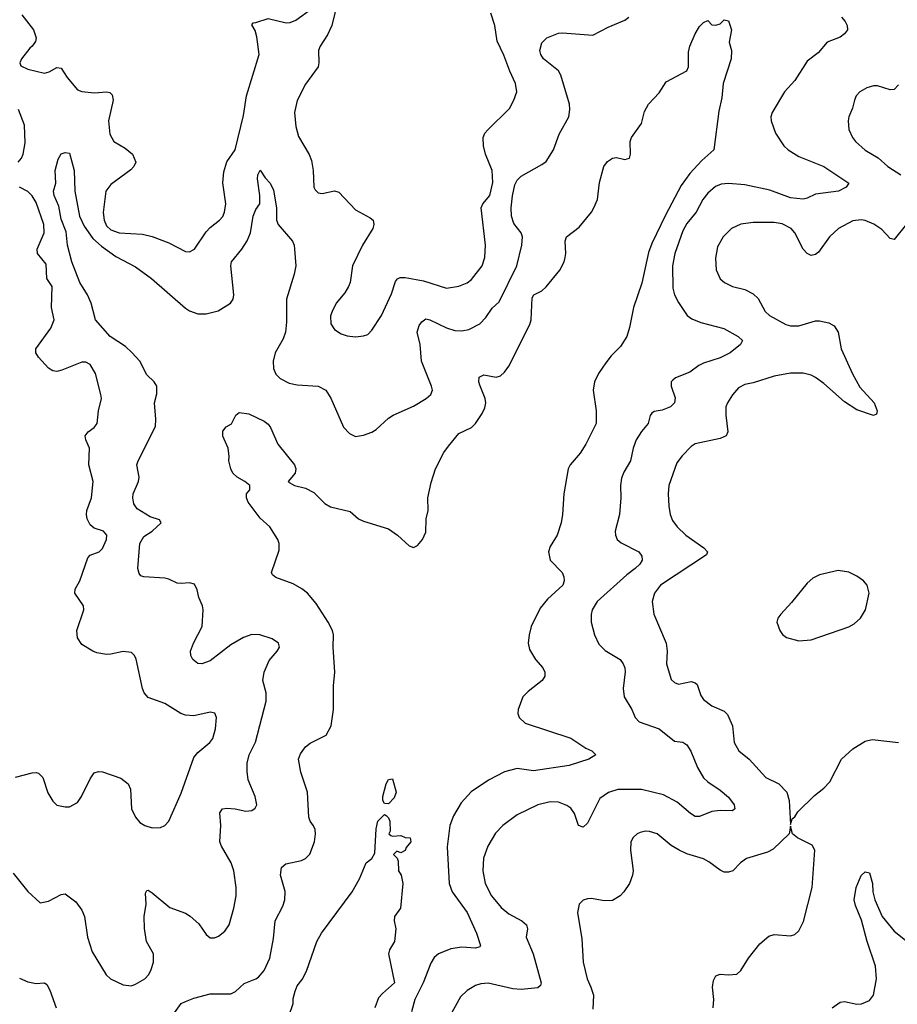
# Model space of a CAD drawing. Header units: inches. Extents: x 1682530 to 1839546, y 640742 to 791647.
# Tile 782 of 923: x 1783230 to 1787465, y 742747 to 747498. Entities that reach past the tile are written whole.
import ezdxf

# ---------------------------------------------------------------- set-up
doc = ezdxf.new("R2010")
doc.units = ezdxf.units.IN
doc.header["$MEASUREMENT"] = 0
doc.layers.add('B7784', color=7, linetype='Continuous')

msp = doc.modelspace()

# ---------------------------------------------------------------- linework, layer by layer
at = {"layer": 'B7784', "color": 5}
for points, elevation in [([(1784780.3, 747650), (1784737.1, 747470), (1784715.6, 747424.4), (1784679.7, 747370), (1784672.8, 747350), (1784674.6, 747290), (1784670.3, 747270), (1784610, 747187.3), (1784570, 747107.6), (1784556.1, 747050), (1784562.9, 746982.9), (1784575.2, 746935.2), (1784627.6, 746847.6), (1784638.6, 746818.6), (1784646.6, 746770), (1784649, 746690), (1784656.5, 746676.5), (1784670, 746662.4), (1784690, 746658.7), (1784750, 746672.9), (1784770, 746666.5), (1784850, 746580.7), (1784922.2, 746542.2), (1784936.4, 746530), (1784938.7, 746510), (1784934.9, 746490), (1784884.4, 746410), (1784835.8, 746310), (1784824.2, 746230), (1784816.5, 746210), (1784799.5, 746180.5), (1784758, 746130), (1784737.4, 746090), (1784730.3, 746069.7), (1784731.8, 746030), (1784750, 746003.1), (1784782.2, 745982.2), (1784810, 745972.2), (1784850, 745968.5), (1784890, 745972.7), (1784910, 745979.3), (1784930, 746000.5), (1784976.2, 746070), (1785025.2, 746174.8), (1785044.5, 746235.5), (1785052.9, 746247.1), (1785066.3, 746253.7), (1785090, 746254.5), (1785178.4, 746238.4), (1785290, 746202), (1785350, 746211.7), (1785390, 746229), (1785410, 746244.2), (1785462, 746310), (1785474.4, 746350), (1785478.2, 746410), (1785457.5, 746590), (1785465, 746610), (1785499, 746650), (1785512.9, 746712.9), (1785510.8, 746770), (1785477.2, 746850), (1785467.8, 746890), (1785466.2, 746930), (1785475.1, 746950), (1785490, 746967.2), (1785594, 747070), (1785615.4, 747110), (1785629.7, 747150), (1785623.5, 747190), (1785595.3, 747250), (1785566.9, 747326.9), (1785534.1, 747394.1), (1785523.5, 747470), (1785503.9, 747530)], 680), ([(1783241.6, 747521.6), (1783297, 747450), (1783310.5, 747410), (1783306.4, 747393.6), (1783291, 747370), (1783278.8, 747361.2), (1783238.8, 747310), (1783231, 747290), (1783236, 747276), (1783270, 747259.1), (1783350, 747240.5), (1783373.1, 747246.9), (1783410, 747268.2), (1783430, 747263.7), (1783459.8, 747219.8), (1783510, 747159.1), (1783530, 747151.3), (1783590, 747145.5), (1783650.2, 747150.2), (1783666.1, 747146.1), (1783676.2, 747136.2), (1783681.5, 747110), (1783658.2, 747010), (1783665.7, 746945.7), (1783684.2, 746910), (1783739, 746879), (1783774.9, 746850), (1783790.4, 746810), (1783782, 746790), (1783766.6, 746773.4), (1783670, 746702.6), (1783646.4, 746670), (1783632.9, 746567.1), (1783637.6, 746530), (1783650, 746502.8), (1783670, 746483.7), (1783710, 746469.5), (1783822.8, 746462.7), (1783870, 746451.7), (1783950, 746421.1), (1784030, 746380.3), (1784050, 746378.7), (1784074.7, 746390), (1784130, 746473.7), (1784150, 746495.3), (1784195.1, 746530), (1784210, 746548.2), (1784218.2, 746570), (1784224.4, 746610), (1784210.7, 746710.7), (1784215.3, 746764.7), (1784230, 746813), (1784270.5, 746869.5), (1784310, 747036), (1784324.2, 747130), (1784386.4, 747330), (1784374.8, 747414.8), (1784366.6, 747446.6), (1784350, 747474), (1784356.4, 747483.6), (1784370, 747484), (1784430, 747504.2), (1784516.4, 747483.6), (1784535.5, 747484.5), (1784563.5, 747496.5), (1784638, 747550)], 680), ([(1783198.8, 743378.8), (1783270, 743290.4), (1783330, 743236.3), (1783370, 743244.9), (1783430, 743276.3), (1783450, 743279.1), (1783501.1, 743241.1), (1783530, 743201), (1783542.4, 743170), (1783556.9, 743070), (1783579.5, 742999.5), (1783648, 742888), (1783669.1, 742869.1), (1783730, 742840.8), (1783770, 742836.5), (1783790, 742843.6), (1783834, 742870), (1783852.9, 742890), (1783864.8, 742915.2), (1783876.5, 742950), (1783876, 742990), (1783841.8, 743050), (1783832.4, 743112.4), (1783831.6, 743170), (1783841.4, 743230), (1783837.2, 743282.8), (1783844.5, 743295.5), (1783850, 743297.3), (1783870, 743283.8), (1783954.3, 743214.3), (1784030, 743186.7), (1784052.3, 743172.3), (1784094.8, 743134.8), (1784130, 743083.7), (1784150, 743067.9), (1784170, 743067.7), (1784190, 743074.9), (1784221, 743099), (1784241.1, 743130), (1784263.9, 743210), (1784275.1, 743270), (1784275.1, 743310), (1784263.1, 743390), (1784250.9, 743430), (1784204.1, 743510), (1784196.8, 743530), (1784201.5, 743610), (1784196.9, 743670), (1784209.6, 743690), (1784230, 743693.2), (1784270.2, 743690.2), (1784321.6, 743678.4), (1784350, 743681.6), (1784366.3, 743693.7), (1784375.1, 743710), (1784366.3, 743750), (1784333.3, 743830), (1784327.7, 743870), (1784328.5, 743910), (1784337.2, 743950), (1784367.7, 744012.3), (1784419.7, 744210), (1784419.7, 744250), (1784404.2, 744310), (1784409.6, 744350), (1784434.7, 744405.3), (1784473.2, 744450), (1784484, 744470), (1784479, 744490), (1784448.7, 744510), (1784389.7, 744529.7), (1784350, 744531), (1784310, 744517.3), (1784250, 744480.9), (1784150, 744404), (1784110, 744389.7), (1784090, 744392), (1784065.1, 744410), (1784056.2, 744430), (1784055.1, 744450), (1784068.5, 744490), (1784111, 744570), (1784115.9, 744650), (1784113.2, 744670), (1784095, 744710), (1784087.4, 744747.4), (1784074.7, 744774.7), (1784050, 744780.5), (1784010, 744776.9), (1783990, 744779.6), (1783950, 744798.4), (1783930, 744802.9), (1783829.6, 744809.6), (1783814.8, 744814.8), (1783806.2, 744826.2), (1783800.7, 744850), (1783810, 744970.6), (1783830, 745004.9), (1783869.4, 745030), (1783912.3, 745070), (1783904.7, 745084.7), (1783859.3, 745099.3), (1783797.6, 745137.6), (1783781.3, 745161.3), (1783775.6, 745190), (1783778.7, 745210), (1783804.2, 745270), (1783806.2, 745290), (1783796.3, 745350), (1783802.6, 745370), (1783885.6, 745534.4), (1783888, 745570), (1783881.5, 745650), (1783892.3, 745692.3), (1783892.2, 745730), (1783879.7, 745750), (1783843.8, 745783.8), (1783810, 745849.8), (1783772, 745892), (1783740.7, 745920.7), (1783666.3, 745970), (1783595.8, 746050), (1783575.4, 746130), (1783556.9, 746170), (1783520.4, 746230), (1783482.5, 746330), (1783461, 746410), (1783454.8, 746474.8), (1783430, 746536.2), (1783418.7, 746598.7), (1783396.8, 746650), (1783393.5, 746670), (1783405.6, 746710), (1783402.4, 746770), (1783415.6, 746824.4), (1783430, 746851.3), (1783450, 746858), (1783470, 746854), (1783493.7, 746770), (1783496.4, 746670), (1783519.8, 746550), (1783541.3, 746501.3), (1783582.8, 746442.8), (1783625, 746405), (1783694.9, 746354.9), (1783790, 746305.4), (1783866.2, 746250), (1784030, 746106.3), (1784050, 746093.4), (1784090, 746079.5), (1784130, 746079.5), (1784187.6, 746092.4), (1784247.6, 746130), (1784261, 746150), (1784263.8, 746170), (1784248.7, 746310), (1784252.1, 746330), (1784302.5, 746390), (1784328.8, 746431.2), (1784343.4, 746470), (1784357.4, 746550), (1784370, 746581.6), (1784389.7, 746610), (1784389.8, 746650), (1784377.2, 746730), (1784379, 746750), (1784390, 746771.3), (1784414.4, 746734.4), (1784439.1, 746710), (1784455.3, 746675.3), (1784470.2, 746589.8), (1784469.1, 746530), (1784477.6, 746510), (1784546, 746430), (1784554.9, 746410), (1784557, 746390), (1784562.6, 746310), (1784554.9, 746270), (1784518.5, 746150), (1784518, 746038), (1784512.9, 745990), (1784502, 745958), (1784463.1, 745890), (1784453.4, 745850), (1784454.7, 745814.7), (1784466.8, 745786.8), (1784487, 745767), (1784530, 745743.7), (1784570, 745736), (1784670, 745730.3), (1784707.7, 745710), (1784732.4, 745672.4), (1784792.1, 745532.1), (1784821.4, 745501.4), (1784850, 745486), (1784890, 745492.4), (1784930, 745508.4), (1784950, 745520.4), (1785010, 745575.8), (1785032.7, 745590), (1785130, 745632.9), (1785192, 745670), (1785214.5, 745690), (1785221.6, 745710), (1785216.9, 745730), (1785168.6, 745850), (1785162.3, 745930), (1785149, 745990), (1785158.2, 746021.8), (1785170, 746040.9), (1785190, 746054.3), (1785210, 746050.2), (1785290, 746011), (1785330, 745997.7), (1785364, 745996), (1785397.3, 746002.7), (1785450, 746030.2), (1785479.3, 746060.7), (1785510, 746105.5), (1785543.9, 746136.1), (1785629.8, 746310), (1785653.3, 746410), (1785655.8, 746450), (1785650, 746469.3), (1785615.1, 746515.1), (1785603.7, 746550), (1785602.5, 746590), (1785608.4, 746648.4), (1785619.3, 746700.7), (1785630, 746723.8), (1785650, 746743.8), (1785750, 746798.7), (1785770, 746814.4), (1785806.8, 746870), (1785833.6, 746946.4), (1785879.7, 747030), (1785884.9, 747064.9), (1785882.6, 747090), (1785842, 747230), (1785830, 747251.1), (1785758.3, 747310), (1785744.4, 747330), (1785739.7, 747350), (1785750, 747386.8), (1785774.5, 747410), (1785830, 747433.5), (1785850, 747435.4), (1785996.1, 747423.9), (1786070, 747462.6), (1786150, 747495.8), (1786170, 747510.4)], 660), ([(1783970, 742694), (1784009.4, 742750), (1784030, 742760.4), (1784070, 742775.5), (1784150, 742796.3), (1784250, 742797.1), (1784272.3, 742807.7), (1784313, 742847), (1784370, 742868.8), (1784382.4, 742877.6), (1784410, 742910.4), (1784437.8, 742970), (1784455.6, 743064.4), (1784462.9, 743150), (1784500, 743220), (1784509.8, 743250), (1784510.8, 743290.8), (1784488.4, 743370), (1784493.9, 743406.1), (1784515.1, 743424.9), (1784590, 743440.2), (1784610, 743450.3), (1784630, 743470.4), (1784652.7, 743530), (1784658.5, 743570), (1784655.4, 743590), (1784648.3, 743608.3), (1784632, 743630), (1784625.6, 743650), (1784619.7, 743770), (1784586.3, 743866.3), (1784575.5, 743930), (1784584.7, 743955.3), (1784610, 743989), (1784632.6, 744007.4), (1784710, 744045.7), (1784733.1, 744090), (1784745.3, 744170), (1784744.2, 744284.2), (1784751.1, 744350), (1784742.4, 744470), (1784744.4, 744530), (1784739.7, 744550), (1784719.2, 744590), (1784660.4, 744680.4), (1784619.7, 744730), (1784591.9, 744751.9), (1784550, 744775.4), (1784465.6, 744805.6), (1784450, 744819), (1784445.6, 744830), (1784481.8, 744938.2), (1784482.2, 744970), (1784475.6, 744990), (1784437.4, 745050), (1784390, 745092.6), (1784333, 745170), (1784324.7, 745190), (1784324.5, 745210), (1784341.2, 745230), (1784341.2, 745250), (1784317.2, 745270), (1784279, 745290), (1784259, 745310), (1784249, 745330), (1784239, 745370), (1784241.2, 745390), (1784236, 745430), (1784210, 745488), (1784210, 745512), (1784226.3, 745533.7), (1784252.3, 745547.7), (1784274, 745590), (1784290, 745602.8), (1784335.9, 745595.9), (1784410, 745560.7), (1784430, 745546.8), (1784440.5, 745530), (1784476.4, 745450), (1784556.2, 745350), (1784562.3, 745330), (1784560.4, 745310), (1784526, 745270), (1784530, 745264.9), (1784556, 745250), (1784610, 745237.2), (1784650, 745217.2), (1784703.2, 745163.2), (1784730, 745146.9), (1784824.9, 745124.9), (1784866, 745090), (1784890, 745077.7), (1785010, 745040.4), (1785053.4, 745010), (1785110, 744959.1), (1785130, 744950.7), (1785150, 744960.5), (1785174.7, 744990), (1785190, 745024.7), (1785192.4, 745090), (1785202, 745130), (1785199.7, 745190), (1785215.1, 745264.9), (1785237, 745330), (1785276.9, 745410), (1785299.7, 745440.2), (1785350, 745500.7), (1785409.7, 745530.3), (1785429.8, 745550.2), (1785462.4, 745597.6), (1785474.7, 745625.3), (1785479.5, 745650), (1785476.8, 745670), (1785450, 745734), (1785445.7, 745750), (1785447.1, 745772.9), (1785470, 745783.7), (1785530, 745772.6), (1785550, 745779), (1785570, 745796.5), (1785590, 745826.7), (1785692.6, 746027.4), (1785699, 746050), (1785703.3, 746156.7), (1785711.8, 746170), (1785750, 746189.1), (1785771.2, 746208.8), (1785836.3, 746290), (1785858, 746330), (1785863, 746350), (1785866.3, 746370), (1785862.9, 746430), (1785869.4, 746450), (1785930, 746497.3), (1785989.6, 746570), (1786000.5, 746590), (1786017.6, 746630), (1786027.7, 746712.3), (1786049.4, 746790), (1786066.9, 746813.1), (1786090, 746830.6), (1786110, 746833.4), (1786150, 746822.8), (1786173.2, 746830), (1786177.2, 746850), (1786176, 746910), (1786182.7, 746930), (1786230, 746998), (1786245.4, 747054.6), (1786265.2, 747090), (1786315.5, 747144.5), (1786350, 747198), (1786450, 747252), (1786457.2, 747270), (1786458, 747342), (1786464, 747370), (1786489.4, 747430), (1786510, 747464.7), (1786530, 747484.7), (1786550, 747494), (1786570, 747474), (1786590, 747472), (1786610, 747478), (1786630, 747498), (1786650, 747492), (1786664.9, 747450), (1786654, 747390), (1786665.5, 747350), (1786663.8, 747310), (1786624, 747190), (1786618.3, 747121.7), (1786603.9, 747056.1), (1786578.9, 746870), (1786521.4, 746818.6), (1786463.3, 746756.7), (1786422.6, 746697.4), (1786345.8, 746554.2), (1786281.2, 746418.8), (1786265.1, 746374.9), (1786233, 746227), (1786192.6, 746110), (1786173.4, 746013.4), (1786159.6, 745970), (1786130, 745921.6), (1786083.9, 745876.1), (1786058.3, 745841.7), (1786023.7, 745790), (1786004.4, 745750), (1785997, 745710), (1786012.7, 745610), (1786012.7, 745550), (1785962.8, 745450), (1785934.3, 745405.7), (1785886.5, 745350), (1785876.9, 745330), (1785856.1, 745210), (1785850.2, 745110), (1785843.6, 745070), (1785823.6, 745010), (1785790, 744956), (1785782.6, 744930), (1785790.4, 744890), (1785848, 744830), (1785856.4, 744810), (1785857.1, 744790), (1785850.4, 744770), (1785777.8, 744702.2), (1785742.1, 744657.9), (1785699, 744570), (1785687.9, 744530), (1785683.6, 744490), (1785690, 744458.8), (1785719.5, 744410), (1785755.3, 744370), (1785764.9, 744350), (1785763.8, 744330), (1785751.6, 744308.5), (1785683.4, 744256.6), (1785658, 744230), (1785635.5, 744170), (1785633.4, 744150), (1785640.7, 744130), (1785670, 744103.8), (1785890, 744031.6), (1785962.4, 743982.4), (1785991, 743970), (1786010.7, 743950), (1785977.3, 743930), (1785881.3, 743898.7), (1785710, 743874), (1785630, 743884.5), (1785570, 743868.9), (1785492.2, 743827.8), (1785408.8, 743771.2), (1785360.9, 743719), (1785323.8, 743656.2), (1785306.4, 743610), (1785293.5, 743506.5), (1785302.5, 743330), (1785317.4, 743290), (1785390.2, 743190), (1785433.8, 743090), (1785453.7, 743030), (1785450, 743024.5), (1785430, 743018), (1785363, 743023), (1785310, 743013.7), (1785251.8, 742990), (1785230, 742972.4), (1785214.5, 742945.5), (1785177.7, 742850), (1785137.7, 742770), (1785121, 742710)], 640), ([(1787194.9, 747510), (1787213.7, 747490), (1787223.8, 747470), (1787224.9, 747450), (1787210.7, 747430), (1787190, 747414.5), (1787126.8, 747390), (1787082.3, 747337.7), (1787030, 747297.6), (1786970, 747204.5), (1786920.4, 747150), (1786861.6, 747050), (1786854.4, 747030), (1786855.8, 747010), (1786877, 746950), (1786917.4, 746890), (1786938, 746870), (1786990, 746837.3), (1787110.5, 746790), (1787230.7, 746710), (1787218, 746690), (1787181.6, 746670), (1787070, 746655.9), (1787030, 746636.8), (1787010, 746632.2), (1786950, 746639.2), (1786850, 746675.7), (1786730, 746702), (1786650, 746708.2), (1786615.5, 746704.5), (1786587.5, 746692.5), (1786550, 746661.7), (1786527.3, 746630), (1786495, 746570), (1786450, 746514.8), (1786430, 746479.7), (1786391, 746370), (1786380.2, 746310), (1786382.5, 746202.6), (1786390.2, 746170.2), (1786410, 746133), (1786451.3, 746071.3), (1786473.9, 746053.9), (1786517.3, 746037.3), (1786627.7, 746007.7), (1786696.3, 745970), (1786718, 745950), (1786708.2, 745930), (1786657.8, 745890), (1786610, 745865.9), (1786530, 745840.9), (1786508, 745830), (1786463.3, 745796.7), (1786395.5, 745770), (1786381.6, 745758.4), (1786374.4, 745750), (1786374, 745730), (1786393.9, 745673.9), (1786390.3, 745650), (1786370, 745629.8), (1786330, 745614), (1786292.2, 745607.8), (1786279.9, 745600.1), (1786272.3, 745587.7), (1786262.8, 745550), (1786230, 745511.1), (1786204.5, 745470), (1786190.3, 745430.3), (1786177.3, 745370), (1786145.7, 745314.3), (1786134.5, 745285.5), (1786129, 745250), (1786130.3, 745190), (1786124.6, 745110), (1786104.2, 745030), (1786105.7, 745010), (1786114, 744990), (1786133.3, 744973.3), (1786218, 744930), (1786232.6, 744910), (1786233.4, 744890), (1786222.3, 744870), (1786200.9, 744850), (1786160.2, 744819.8), (1786017.3, 744690), (1785992.8, 744650), (1785987.2, 744627.2), (1785988.6, 744591.4), (1786004.6, 744530), (1786025.3, 744485.3), (1786054.7, 744454.7), (1786128.5, 744410), (1786142.3, 744390), (1786150.2, 744370), (1786151.2, 744351.2), (1786142.3, 744270), (1786147.2, 744230), (1786183.7, 744170), (1786200.4, 744130), (1786219.1, 744110), (1786316.4, 744076.4), (1786390, 744016), (1786430, 744011.7), (1786450, 743999.3), (1786468, 743968), (1786500.7, 743890), (1786530, 743840.3), (1786550, 743819.6), (1786610, 743779.6), (1786650, 743745.7), (1786678, 743710), (1786681.6, 743690), (1786670, 743680.5), (1786610, 743682.5), (1786570, 743677.7), (1786510, 743652.2), (1786490, 743653.2), (1786466.6, 743666.6), (1786402.3, 743722.3), (1786337.4, 743757.4), (1786230, 743783), (1786116.3, 743783.7), (1786070.9, 743769.1), (1786030, 743739.7), (1785970, 743620.7), (1785950, 743601.1), (1785927.2, 743610), (1785907.4, 743667.4), (1785890, 743693.1), (1785870, 743706.2), (1785830, 743721.5), (1785790, 743723.5), (1785730, 743708.5), (1785630, 743661), (1785561.3, 743610), (1785526.8, 743573.2), (1785489, 743510), (1785468.3, 743451.7), (1785465, 743390), (1785476.5, 743330), (1785507.2, 743270), (1785553.6, 743213.6), (1785590, 743182.6), (1785653.7, 743150), (1785676.5, 743130), (1785680.9, 743110), (1785674.9, 743070), (1785708.5, 742990), (1785746.5, 742850), (1785743.1, 742836.9), (1785730, 742826), (1785650, 742818.3), (1785610, 742821.2), (1785491.2, 742848.8), (1785455.1, 742844.9), (1785430, 742836.9), (1785390, 742813), (1785357.8, 742782.2), (1785305.5, 742690)], 660), ([(1787470, 747183.7), (1787450, 747161.6), (1787430, 747160.5), (1787370, 747178.3), (1787350, 747179.7), (1787317.3, 747170), (1787284.9, 747150), (1787267.2, 747130), (1787258.7, 747110), (1787248.8, 747071.2), (1787230.5, 747030), (1787227.7, 747010), (1787230.9, 746969.1), (1787248, 746930), (1787263, 746910), (1787310, 746869), (1787372.2, 746832.2), (1787418.9, 746790), (1787481.3, 746750)], 680), ([(1783223.5, 746810), (1783239.5, 746830), (1783247.9, 746850), (1783256.1, 746903.9), (1783252.9, 746990), (1783225.3, 747065.3)], 680), ([(1783210, 743842), (1783290, 743863.6), (1783310, 743865.3), (1783321.4, 743861.4), (1783341.5, 743841.5), (1783367, 743767), (1783390, 743726.8), (1783410, 743706.8), (1783450, 743698.8), (1783470, 743698.8), (1783510, 743720.7), (1783529.5, 743750), (1783570, 743834.8), (1783590, 743864), (1783610, 743870.5), (1783630, 743868.2), (1783717.8, 743837.7), (1783753.4, 743810), (1783764.4, 743784.4), (1783770.4, 743690), (1783788.7, 743650), (1783810, 743624.4), (1783834.8, 743610), (1783870, 743598.4), (1783910, 743599.3), (1783931.3, 743608.7), (1783950, 743630.8), (1784010, 743766), (1784070, 743938.4), (1784090, 743962.3), (1784147.8, 744010), (1784162, 744030), (1784175.3, 744075.3), (1784180.7, 744130), (1784171.3, 744151.3), (1784150, 744156.9), (1784070, 744138.7), (1784030, 744141.2), (1784008, 744150), (1783930, 744198.9), (1783850, 744226.6), (1783831.3, 744250), (1783822.6, 744270), (1783792.6, 744412.6), (1783783.7, 744430), (1783770, 744443.7), (1783730, 744449.6), (1783670, 744435.8), (1783650, 744435.4), (1783602.9, 744442.9), (1783582.7, 744450), (1783530, 744482.7), (1783510, 744515.3), (1783506, 744550), (1783540.7, 744650), (1783538, 744670), (1783496.9, 744730), (1783498, 744750), (1783520.5, 744790), (1783559.2, 744900.8), (1783570, 744914), (1783614, 744930), (1783630, 744946), (1783649.7, 744990), (1783650.5, 745010.5), (1783634.7, 745030), (1783590, 745044.2), (1783570, 745061.1), (1783556.2, 745090), (1783553.5, 745110), (1783554.8, 745130), (1783576.2, 745190), (1783584.2, 745270), (1783563.7, 745350), (1783567.9, 745430), (1783549.6, 745470), (1783545.6, 745490), (1783560.9, 745510), (1783590, 745530.5), (1783604.2, 745550), (1783611.3, 745610), (1783624.7, 745670), (1783622.6, 745690), (1783596.3, 745790), (1783570, 745834.5), (1783550, 745845.1), (1783530, 745846), (1783433.8, 745806.1), (1783410, 745801.2), (1783390, 745803.8), (1783370, 745816.4), (1783321, 745870), (1783308.2, 745890), (1783308.2, 745910), (1783381.5, 746010), (1783397.2, 746050), (1783384.2, 746110), (1783387.7, 746210), (1783361.4, 746250), (1783357.8, 746317.8), (1783316.8, 746370), (1783314.2, 746390), (1783349.1, 746470), (1783347.3, 746510), (1783310, 746615.4), (1783290, 746647.4), (1783270, 746668.8), (1783230, 746689.9)], 680), ([(1787508.6, 746511.4), (1787450, 746437.6), (1787430, 746441.6), (1787390, 746485.6), (1787351.7, 746511.7), (1787310, 746529.8), (1787290, 746532.1), (1787250, 746527.7), (1787181.7, 746490), (1787137.8, 746450), (1787084.1, 746375.9), (1787070, 746364.4), (1787050, 746361), (1787030, 746369.8), (1787010, 746391.1), (1786970, 746469.7), (1786953.1, 746490), (1786910, 746513.3), (1786870, 746518.9), (1786770, 746519.8), (1786710, 746511.1), (1786664.4, 746490), (1786624.9, 746450), (1786598, 746402), (1786587.7, 746347.7), (1786591.5, 746291.5), (1786610, 746248), (1786630.6, 746230), (1786670, 746210.3), (1786730, 746196.9), (1786770, 746176), (1786793, 746153), (1786828, 746090), (1786847.6, 746070), (1786927.1, 746027.1), (1786950, 746021), (1786990, 746020.6), (1787070, 746044.5), (1787090, 746045.2), (1787135, 746035), (1787160.5, 746020.5), (1787180.3, 745990), (1787194.7, 745910), (1787248.5, 745788.5), (1787284.8, 745724.8), (1787354, 745650), (1787368.4, 745610), (1787365.2, 745594.8), (1787350, 745588.6), (1787270, 745615.3), (1787210, 745654.6), (1787110, 745742.5), (1787070, 745771.6), (1787050, 745782), (1787010, 745792.1), (1786950, 745791.9), (1786870, 745778), (1786770, 745746), (1786730, 745738.3), (1786698.8, 745721.2), (1786670, 745687.6), (1786644.9, 745650), (1786637.3, 745630), (1786637.5, 745590), (1786647.3, 745510), (1786639.6, 745490), (1786610, 745476.8), (1786489.4, 745450.6), (1786470, 745438), (1786426.1, 745393.9), (1786400.4, 745359.6), (1786363.2, 745250), (1786359, 745210), (1786362.8, 745150), (1786368.9, 745110), (1786381, 745081), (1786402.3, 745050), (1786444, 745010), (1786531.4, 744950), (1786548.9, 744930), (1786545.1, 744914.9), (1786323.1, 744770), (1786292.6, 744730), (1786281.5, 744690), (1786290.3, 744630), (1786350.2, 744490), (1786354.9, 744450), (1786351.8, 744390), (1786374, 744314), (1786390, 744299.5), (1786410, 744291.8), (1786470, 744303.6), (1786490, 744298.7), (1786498.7, 744290), (1786516.2, 744236.2), (1786530, 744217.6), (1786570, 744187.7), (1786630, 744160.5), (1786645.1, 744145.1), (1786670.2, 744090), (1786678.5, 744010), (1786701.1, 743970), (1786750, 743928.9), (1786830, 743841.3), (1786893, 743810), (1786932.2, 743770), (1786943.7, 743730), (1786950, 743614), (1786958, 743642), (1786970, 743651), (1786984.9, 743675.1), (1787065.4, 743754.6), (1787111.1, 743788.9), (1787140.1, 743819.9), (1787196, 743930), (1787250, 743980.2), (1787310, 744016.9), (1787344.1, 744024.1), (1787470.3, 744010.3)], 680), ([(1784529.5, 742690), (1784549.3, 742750), (1784550, 742774), (1784559.3, 742810), (1784570, 742836), (1784593.3, 742866.7), (1784614.2, 742905.9), (1784664.5, 743050), (1784686.6, 743090), (1784835.3, 743290), (1784870, 743352), (1784902.7, 743430), (1784929, 743450), (1784944.7, 743475.3), (1784950, 743594), (1784958.7, 743630), (1784990, 743662), (1784998, 743658), (1785010, 743646), (1785015.8, 743630), (1785017.3, 743582.7), (1785012, 743570), (1785021, 743561), (1785030, 743558), (1785070, 743562), (1785090, 743552), (1785114, 743550), (1785118, 743530), (1785096, 743504), (1785090, 743488.7), (1785070, 743478), (1785050, 743486), (1785034, 743470), (1785052, 743452), (1785056.9, 743436.9), (1785058, 743390), (1785071, 743370), (1785078.8, 743330), (1785068, 743210), (1785039.3, 743170), (1785038, 743150), (1785046, 743110), (1785039.1, 743050), (1785015.5, 743010), (1785010.4, 742990), (1785039.3, 742850), (1784980.8, 742799.2), (1784962.4, 742777.6), (1784944.2, 742730)], 620), ([(1786576.9, 742730), (1786579.7, 742770), (1786573.3, 742830), (1786578, 742862), (1786590, 742884), (1786610, 742892.7), (1786650, 742888.5), (1786690, 742892.7), (1786710, 742910.5), (1786746.3, 742970), (1786801, 743039), (1786845.3, 743074.7), (1786870, 743083), (1786950, 743077.3), (1786970, 743082.8), (1786990, 743101), (1787013.1, 743146.9), (1787054.3, 743310), (1787067, 743490), (1787054.7, 743514.7), (1786984, 743550), (1786959, 743570), (1786950, 743606), (1786942.8, 743570), (1786865.5, 743494.5), (1786839.2, 743480.8), (1786737.3, 743450), (1786708, 743430), (1786670.7, 743390), (1786650, 743383.6), (1786630, 743384.2), (1786610, 743393.6), (1786554.9, 743434.9), (1786530, 743448), (1786450, 743473), (1786412.7, 743490), (1786373.4, 743513.4), (1786306, 743570), (1786270, 743581.1), (1786250, 743582), (1786224.5, 743575.5), (1786210, 743569.6), (1786190, 743551.8), (1786178.7, 743530), (1786178, 743490), (1786190.4, 743390), (1786188, 743370), (1786172.7, 743330), (1786145.5, 743290), (1786127.3, 743270), (1786090, 743247.6), (1786050, 743245.6), (1785990, 743257), (1785970, 743255.1), (1785950, 743249.3), (1785930.7, 743230), (1785922.4, 743190), (1785942, 743062), (1785949, 742950), (1785968, 742870), (1785986.7, 742830), (1785998.5, 742790), (1785996.2, 742723.8)], 680), ([(1787150, 742729.2), (1787190, 742757.2), (1787210, 742759.7), (1787270, 742747.1), (1787291.8, 742748.2), (1787330, 742764.9), (1787349.7, 742790.2), (1787365.3, 742870), (1787359.8, 742930), (1787320.3, 743050), (1787292.6, 743152.6), (1787262.8, 743222.8), (1787257, 743250), (1787266.2, 743310), (1787290, 743367.7), (1787310, 743386), (1787330, 743380.7), (1787344.9, 743330), (1787347.4, 743290), (1787356.5, 743250), (1787391.8, 743170), (1787450, 743099.3), (1787535.9, 743030)], 660), ([(1783230, 742872.8), (1783270, 742855.2), (1783310, 742847.6), (1783350, 742850.3), (1783361.4, 742841.4), (1783375.3, 742815.3), (1783406.4, 742730)], 640)]:
    msp.add_lwpolyline(points, dxfattribs=dict(at, elevation=elevation))
for points, elevation in [([(1787179.9, 744840.1), (1787090, 744819.7), (1787057.3, 744802.7), (1787030, 744778.4), (1786954.7, 744685.3), (1786902.4, 744630), (1786888.4, 744610), (1786884.4, 744590), (1786898.4, 744550), (1786911.7, 744531.7), (1786930, 744517.1), (1786990, 744500.4), (1787050, 744506), (1787231, 744569), (1787257, 744583), (1787287.3, 744610), (1787311.6, 744650), (1787329.6, 744730), (1787319.5, 744770), (1787302, 744790), (1787270, 744812.4), (1787231.5, 744831.5)], 720), ([(1785010, 743714.5), (1784990, 743716), (1784983, 743730), (1784982.6, 743750), (1784999.5, 743810), (1785010, 743831.3), (1785030, 743834), (1785046.4, 743770), (1785037.2, 743742.8)], 620)]:
    msp.add_lwpolyline(points, close=True, dxfattribs=dict(at, elevation=elevation))

doc.saveas('drawing.dxf')
